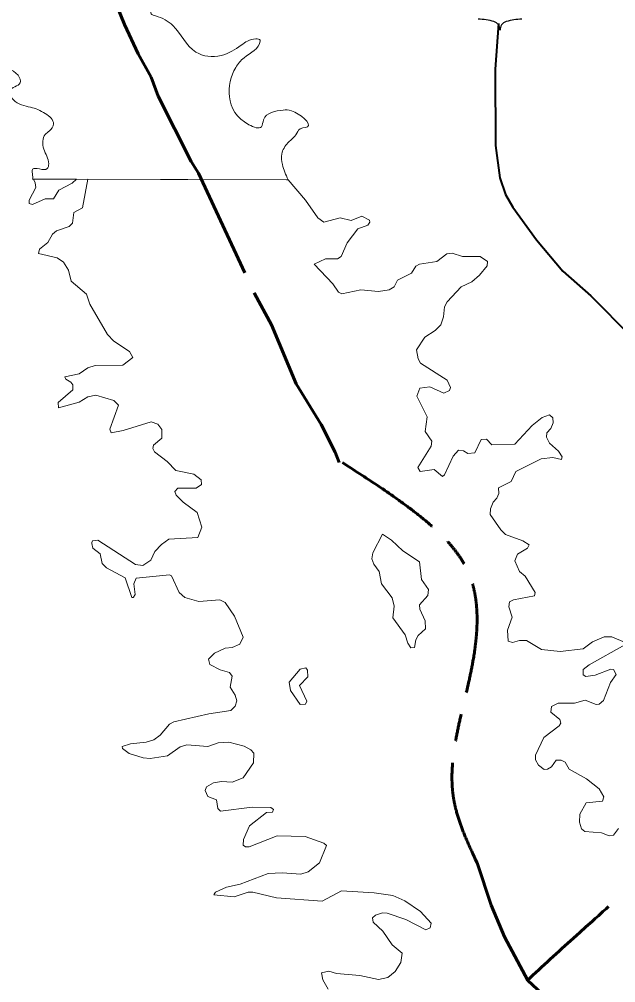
# Model space of a CAD drawing. Extents: x 553962 to 842807, y 8883888 to 9032388.
# Drawn here: x 578184 to 584685, y 8968659 to 8979171 of the extents above; entities that cross this region are included whole.
import ezdxf

# ---------------------------------------------------------------- set-up
doc = ezdxf.new("R2010")
doc.units = 0
doc.header["$LTSCALE"] = 200
doc.linetypes.add('LONG_DASH_SHORT_DASH', pattern=[9.9, 6, -1.2, 1.5, -1.2])
for name, color, linetype, lineweight in [('12', 7, 'Continuous', 25), ('25', 7, 'Continuous', 13), ('48', 7, 'Continuous', 25), ('7', 7, 'LONG_DASH_SHORT_DASH', 60)]:
    doc.layers.add(name, color=color, linetype=linetype, lineweight=lineweight)

msp = doc.modelspace()

# ---------------------------------------------------------------- linework, layer by layer
at = {"layer": '12', "lineweight": 40}
msp.add_lwpolyline([(583409.2, 8979126), (583370.9, 8978624.6), (583373.1, 8977794.5), (583422.7, 8977439.4), (583485.5, 8977258.4), (583563.7, 8977119.5), (583820.7, 8976765.3), (584108.1, 8976423.9), (584414.4, 8976152.1), (584852.4, 8975709.9)], dxfattribs=at)
at = {"layer": '25'}
for p, q in [((578329.8, 8977426), (581113.2, 8977420.6)), ((578932.9, 8977424.8), (581114.7, 8977420.6)), ((581097.2, 8977420.6), (581114.7, 8977420.6))]:
    msp.add_line(p, q, dxfattribs=at)
for points in [[(578807.8, 8977425), (578762, 8977384.2), (578616.1, 8977306), (578558.4, 8977210.3), (578467, 8977210.1), (578327, 8977150.7), (578293.1, 8977159.1), (578290.8, 8977197.4), (578364.9, 8977333.4), (578357, 8977384.6), (578337.1, 8977425.9), (578807.8, 8977425)], [(582256.6, 8972639), (582390.4, 8972456), (582418.2, 8972362.6), (582451.8, 8972314.2), (582490.4, 8972318.2), (582505.3, 8972400.8), (582532.7, 8972449.4), (582611.3, 8972522), (582607.1, 8972609.2), (582549.8, 8972736.7), (582547.7, 8972782.9), (582638.8, 8972882.9), (582643.2, 8972950.8), (582566.8, 8973059.6), (582547.5, 8973252.7), (582365, 8973371.6), (582241.8, 8973488.4), (582144.3, 8973552.1), (582036.5, 8973349.9), (582027.3, 8973284.3), (582048.5, 8973225.1), (582105.8, 8973144.3), (582131.1, 8973013.1), (582248.1, 8972859.9), (582269.4, 8972766)], [(582256.6, 8972639), (582390.4, 8972456), (582418.2, 8972362.6), (582451.8, 8972314.2), (582490.4, 8972318.2), (582505.3, 8972400.8), (582532.7, 8972449.4), (582611.3, 8972522), (582607.1, 8972609.2), (582549.8, 8972736.7), (582547.7, 8972782.9), (582638.8, 8972882.9), (582643.2, 8972950.8), (582566.8, 8973059.6), (582547.5, 8973252.7), (582365, 8973371.6), (582241.8, 8973488.4), (582144.3, 8973552.1), (582036.5, 8973349.9), (582027.3, 8973284.3), (582048.5, 8973225.1), (582105.8, 8973144.3), (582131.1, 8973013.1), (582248.1, 8972859.9), (582269.4, 8972766)], [(581237.1, 8971901.1), (581328.3, 8971997.6), (581324, 8972069.6), (581307.2, 8972094.7), (581247.3, 8972081.7), (581124.6, 8971937.6), (581139.6, 8971848.2), (581245.5, 8971693.7), (581304.9, 8971699.9), (581317.6, 8971731.5)], [(581237.1, 8971901.1), (581328.3, 8971997.6), (581324, 8972069.6), (581307.2, 8972094.7), (581247.3, 8972081.7), (581124.6, 8971937.6), (581139.6, 8971848.2), (581245.5, 8971693.7), (581304.9, 8971699.9), (581317.6, 8971731.5)]]:
    msp.add_lwpolyline(points, close=True, dxfattribs=at)
for points in [[(578611.4, 8974932.3), (578606.9, 8974988.9), (578766.5, 8975126.6), (578766.4, 8975183.8), (578747.5, 8975213.1), (578690.1, 8975245.3), (578681.8, 8975268.5), (578836.8, 8975302.7), (578932.2, 8975366.2), (579010.6, 8975391.7), (579312.2, 8975398.2), (579422.7, 8975479.2), (579384.5, 8975547), (579214.9, 8975657.2), (579145.2, 8975733), (578951.3, 8976060.9), (578917.2, 8976171.5), (578917.2, 8976171.5), (578749.8, 8976313.4), (578719.8, 8976432.4), (578664.5, 8976519.7), (578597.9, 8976566.7), (578392.8, 8976615.1), (578404.8, 8976660.8), (578496.7, 8976734.3), (578545.8, 8976827.9), (578588.3, 8976861.8), (578728.9, 8976909.1), (578762.2, 8976944.9), (578777.1, 8977063.3), (578874.7, 8977114.7), (578932.9, 8977424.8)], [(578611.4, 8974932.3), (578606.9, 8974988.9), (578766.5, 8975126.6), (578766.4, 8975183.8), (578747.5, 8975213.1), (578690.1, 8975245.3), (578681.8, 8975268.5), (578836.8, 8975302.7), (578932.2, 8975366.2), (579010.6, 8975391.7), (579312.2, 8975398.2), (579422.7, 8975479.2), (579384.5, 8975547), (579214.9, 8975657.2), (579145.2, 8975733), (578951.3, 8976060.9), (578917.2, 8976171.5), (578917.2, 8976171.5), (578749.8, 8976313.4), (578719.8, 8976432.4), (578664.5, 8976519.7), (578597.9, 8976566.7), (578392.8, 8976615.1), (578404.8, 8976660.8), (578496.7, 8976734.3), (578545.8, 8976827.9), (578588.3, 8976861.8), (578728.9, 8976909.1), (578762.2, 8976944.9), (578777.1, 8977063.3), (578874.7, 8977114.7), (578932.9, 8977424.8)], [(581114.7, 8977420.6), (581302.8, 8977195.3), (581439, 8977003.9), (581505.2, 8976955.2), (581681.2, 8977004.1), (581802.3, 8976974.5), (581916.8, 8977021), (582001.7, 8976980.5), (582005.8, 8976956.9), (581984.9, 8976923.6), (581874.3, 8976882.9), (581757.5, 8976730.1), (581691.6, 8976583.6), (581652.6, 8976555.8), (581521.7, 8976555.8), (581398.7, 8976500.6), (581602.4, 8976283.9), (581662.1, 8976192.6), (581662.1, 8976192.6), (581700.3, 8976175.7), (581908, 8976220.2), (582099.5, 8976201.1), (582214.4, 8976220.3), (582271.4, 8976250.1), (582307.6, 8976324.1), (582458.4, 8976398.8), (582508, 8976475.6), (582547.4, 8976498.9), (582737, 8976528.4), (582843.2, 8976613.2), (582902.4, 8976617.4), (583015.7, 8976581.5), (583207.5, 8976583.6), (583288.9, 8976528.1), (583288.8, 8976526.9)], [(581114.7, 8977420.6), (581302.8, 8977195.3), (581439, 8977003.9), (581505.2, 8976955.2), (581681.2, 8977004.1), (581802.3, 8976974.5), (581916.8, 8977021), (582001.7, 8976980.5), (582005.8, 8976956.9), (581984.9, 8976923.6), (581874.3, 8976882.9), (581757.5, 8976730.1), (581691.6, 8976583.6), (581652.6, 8976555.8), (581521.7, 8976555.8), (581398.7, 8976500.6), (581602.4, 8976283.9), (581662.1, 8976192.6), (581662.1, 8976192.6), (581700.3, 8976175.7), (581908, 8976220.2), (582099.5, 8976201.1), (582214.4, 8976220.3), (582271.4, 8976250.1), (582307.6, 8976324.1), (582458.4, 8976398.8), (582508, 8976475.6), (582547.4, 8976498.9), (582737, 8976528.4), (582843.2, 8976613.2), (582902.4, 8976617.4), (583015.7, 8976581.5), (583207.5, 8976583.6), (583288.9, 8976528.1), (583288.8, 8976526.9)], [(583288.8, 8976526.9), (583284.2, 8976482.2), (583201.7, 8976377.2), (583115.1, 8976307.5), (583002.1, 8976249.7), (582849.4, 8976088.5), (582817.5, 8976033.3), (582808.9, 8975922.8), (582779.2, 8975835.8), (582715.7, 8975774.3), (582605.1, 8975701.9), (582513.8, 8975564), (582530.6, 8975464.3), (582556.2, 8975419.4), (582849.3, 8975232.4), (582883.3, 8975154.1), (582874.6, 8975119.8), (582813, 8975092.3), (582657.9, 8975162.3), (582549.9, 8975147.4), (582515.9, 8975060.4), (582630.4, 8974832.8), (582607.2, 8974673.8), (582681.4, 8974567.3), (582672.8, 8974512.1), (582526.5, 8974278.7), (582552.2, 8974236.2), (582705.1, 8974259.4), (582796.4, 8974181.2), (582819.6, 8974200.3), (582913.3, 8974404.2), (582970, 8974469.5), (583025.6, 8974463.4), (583073.1, 8974433.7), (583150.7, 8974442.2), (583217.8, 8974586.7), (583276, 8974590.8), (583333.9, 8974527.2), (583584.3, 8974533.6), (583775.5, 8974739.6), (583881.7, 8974826.7), (583962.1, 8974856.3), (583998.4, 8974822.4), (584002.7, 8974769.4), (583977.2, 8974705.7), (583934.9, 8974658.8), (583930.7, 8974609.8), (583962.6, 8974546.2), (584062, 8974459.3), (584101.2, 8974395.9), (584094.7, 8974371.5)], [(583288.8, 8976526.9), (583284.2, 8976482.2), (583201.7, 8976377.2), (583115.1, 8976307.5), (583002.1, 8976249.7), (582849.4, 8976088.5), (582817.5, 8976033.3), (582808.9, 8975922.8), (582779.2, 8975835.8), (582715.7, 8975774.3), (582605.1, 8975701.9), (582513.8, 8975564), (582530.6, 8975464.3), (582556.2, 8975419.4), (582849.3, 8975232.4), (582883.3, 8975154.1), (582874.6, 8975119.8), (582813, 8975092.3), (582657.9, 8975162.3), (582549.9, 8975147.4), (582515.9, 8975060.4), (582630.4, 8974832.8), (582607.2, 8974673.8), (582681.4, 8974567.3), (582672.8, 8974512.1), (582526.5, 8974278.7), (582552.2, 8974236.2), (582705.1, 8974259.4), (582796.4, 8974181.2), (582819.6, 8974200.3), (582913.3, 8974404.2), (582970, 8974469.5), (583025.6, 8974463.4), (583073.1, 8974433.7), (583150.7, 8974442.2), (583217.8, 8974586.7), (583276, 8974590.8), (583333.9, 8974527.2), (583584.3, 8974533.6), (583775.5, 8974739.6), (583881.7, 8974826.7), (583962.1, 8974856.3), (583998.4, 8974822.4), (584002.7, 8974769.4), (583977.2, 8974705.7), (583934.9, 8974658.8), (583930.7, 8974609.8), (583962.6, 8974546.2), (584062, 8974459.3), (584101.2, 8974395.9), (584094.7, 8974371.5)], [(578975.1, 8973452.6), (578973.3, 8973461.4), (578982.8, 8973480.8), (579038.7, 8973488.1), (579452.5, 8973223.1), (579529.1, 8973212.4), (579617.1, 8973270.5), (579663.1, 8973365.4), (579733.3, 8973441.9), (579814, 8973499.2), (580130.2, 8973518.3), (580172.7, 8973628.6), (580121.6, 8973788.1), (579968.9, 8973900.6), (579894.7, 8973976.9), (579879.7, 8974019.7), (579911.8, 8974055.6), (580113, 8974056.4), (580170.5, 8974093.8), (580166.7, 8974144.9), (580087.5, 8974208.6), (579890.3, 8974249), (579794.6, 8974346.6), (579656.5, 8974453.1), (579639.6, 8974487), (579648.1, 8974525.1), (579737.1, 8974599.3), (579739.4, 8974695), (579694.8, 8974754.5), (579622.3, 8974777.8), (579316.9, 8974682.4), (579184.6, 8974659.3), (579172.4, 8974699.5), (579265.5, 8974960.7), (579214.4, 8975011.6), (579019.1, 8975068.8), (578930.3, 8975051.9), (578836.6, 8974994.6), (578611.5, 8974931), (578611.4, 8974932.3)], [(578975.1, 8973452.6), (578973.3, 8973461.4), (578982.8, 8973480.8), (579038.7, 8973488.1), (579452.5, 8973223.1), (579529.1, 8973212.4), (579617.1, 8973270.5), (579663.1, 8973365.4), (579733.3, 8973441.9), (579814, 8973499.2), (580130.2, 8973518.3), (580172.7, 8973628.6), (580121.6, 8973788.1), (579968.9, 8973900.6), (579894.7, 8973976.9), (579879.7, 8974019.7), (579911.8, 8974055.6), (580113, 8974056.4), (580170.5, 8974093.8), (580166.7, 8974144.9), (580087.5, 8974208.6), (579890.3, 8974249), (579794.6, 8974346.6), (579656.5, 8974453.1), (579639.6, 8974487), (579648.1, 8974525.1), (579737.1, 8974599.3), (579739.4, 8974695), (579694.8, 8974754.5), (579622.3, 8974777.8), (579316.9, 8974682.4), (579184.6, 8974659.3), (579172.4, 8974699.5), (579265.5, 8974960.7), (579214.4, 8975011.6), (579019.1, 8975068.8), (578930.3, 8975051.9), (578836.6, 8974994.6), (578611.5, 8974931), (578611.4, 8974932.3)], [(584094.7, 8974371.5), (584094.1, 8974369.4), (584000.2, 8974389.1), (583871.1, 8974374.2), (583595, 8974238.2), (583546.1, 8974127.9), (583408, 8974057.7), (583410, 8973996.2), (583390.8, 8973947.2), (583350.4, 8973904.1), (583321, 8973828.3), (583316.7, 8973767.3), (583431.6, 8973598.8), (583482.4, 8973550.1), (583671.6, 8973479.8), (583743.5, 8973435.3), (583724.3, 8973401.2), (583613.9, 8973333.2), (583584.4, 8973263.3), (583634.8, 8973145.1), (583699.1, 8973095.2), (583807.2, 8972917.2), (583799, 8972879.6), (583569.4, 8972838.4), (583527, 8972815), (583518.6, 8972761.7), (583556.6, 8972647.5), (583505.6, 8972506.1), (583512.2, 8972386.1), (583560.7, 8972371.1), (583638.2, 8972394.5), (583713.6, 8972394.5), (583875.1, 8972294.7), (584079, 8972273.4), (584331.8, 8972301), (584432.1, 8972379.7), (584559.6, 8972432.7), (584559.6, 8972432.7), (584644.6, 8972432.6), (584786.6, 8972370.8)], [(584094.7, 8974371.5), (584094.1, 8974369.4), (584000.2, 8974389.1), (583871.1, 8974374.2), (583595, 8974238.2), (583546.1, 8974127.9), (583408, 8974057.7), (583410, 8973996.2), (583390.8, 8973947.2), (583350.4, 8973904.1), (583321, 8973828.3), (583316.7, 8973767.3), (583431.6, 8973598.8), (583482.4, 8973550.1), (583671.6, 8973479.8), (583743.5, 8973435.3), (583724.3, 8973401.2), (583613.9, 8973333.2), (583584.4, 8973263.3), (583634.8, 8973145.1), (583699.1, 8973095.2), (583807.2, 8972917.2), (583799, 8972879.6), (583569.4, 8972838.4), (583527, 8972815), (583518.6, 8972761.7), (583556.6, 8972647.5), (583505.6, 8972506.1), (583512.2, 8972386.1), (583560.7, 8972371.1), (583638.2, 8972394.5), (583713.6, 8972394.5), (583875.1, 8972294.7), (584079, 8972273.4), (584331.8, 8972301), (584432.1, 8972379.7), (584559.6, 8972432.7), (584559.6, 8972432.7), (584644.6, 8972432.6), (584786.6, 8972370.8)], [(579428.2, 8972865), (579426, 8972861.6), (579411.7, 8972863.7), (579339.8, 8973076.5), (579133.8, 8973184.9), (579087.3, 8973233.8), (579065.8, 8973339.9), (578985.3, 8973401.7), (578975.1, 8973452.6)], [(579428.2, 8972865), (579426, 8972861.6), (579411.7, 8972863.7), (579339.8, 8973076.5), (579133.8, 8973184.9), (579087.3, 8973233.8), (579065.8, 8973339.9), (578985.3, 8973401.7), (578975.1, 8973452.6)], [(579310.3, 8971213.6), (579305.7, 8971235), (579395.2, 8971264.1), (579567.6, 8971283.5), (579652.3, 8971309), (579720.3, 8971360), (579820.2, 8971478.9), (579869.2, 8971504.5), (580251.6, 8971593.7), (580491.5, 8971629.9), (580538.3, 8971676.8), (580555.1, 8971736.2), (580536, 8971797.3), (580480.8, 8971882.8), (580506.2, 8972005.7), (580476.5, 8972043.8), (580374.6, 8972073.7), (580260.5, 8972130.7), (580245.1, 8972188.4), (580313.2, 8972254.3), (580427.7, 8972309.4), (580506.2, 8972318.1), (580588.8, 8972354), (580625.2, 8972430.6), (580529.8, 8972659.8), (580429.6, 8972808.8), (580370.3, 8972836.3), (580141.2, 8972817.2), (579988, 8972861.8), (579925.9, 8972916.6), (579843.7, 8973099.2), (579822.5, 8973110.2), (579456.8, 8973074), (579433.6, 8973012.6), (579446.1, 8972893.7), (579428.2, 8972865)], [(579310.3, 8971213.6), (579305.7, 8971235), (579395.2, 8971264.1), (579567.6, 8971283.5), (579652.3, 8971309), (579720.3, 8971360), (579820.2, 8971478.9), (579869.2, 8971504.5), (580251.6, 8971593.7), (580491.5, 8971629.9), (580538.3, 8971676.8), (580555.1, 8971736.2), (580536, 8971797.3), (580480.8, 8971882.8), (580506.2, 8972005.7), (580476.5, 8972043.8), (580374.6, 8972073.7), (580260.5, 8972130.7), (580245.1, 8972188.4), (580313.2, 8972254.3), (580427.7, 8972309.4), (580506.2, 8972318.1), (580588.8, 8972354), (580625.2, 8972430.6), (580529.8, 8972659.8), (580429.6, 8972808.8), (580370.3, 8972836.3), (580141.2, 8972817.2), (579988, 8972861.8), (579925.9, 8972916.6), (579843.7, 8973099.2), (579822.5, 8973110.2), (579456.8, 8973074), (579433.6, 8973012.6), (579446.1, 8972893.7), (579428.2, 8972865)], [(584785.8, 8972347.3), (584395, 8972126.3), (584330, 8972075.8), (584330, 8972018.8), (584357.8, 8972001.5), (584461.6, 8972014.2), (584630.9, 8972080), (584661.4, 8972077.8), (584690.8, 8972022.3), (584629.4, 8971933.2), (584552.9, 8971738.1), (584503.4, 8971697.7), (584472.4, 8971696.2), (584351.2, 8971742.2), (584236.4, 8971708.4), (584057.5, 8971710.4), (583985.8, 8971674.1), (583977.4, 8971610.7), (584075.1, 8971531.8), (584087.7, 8971489.6), (584070.5, 8971461.8), (583900.8, 8971334.4), (583811.7, 8971141.1), (583811.7, 8971092.1), (583843.3, 8971033.3), (583905.1, 8970986.2), (583943.3, 8970988.3), (583985.6, 8971013.6), (584034.9, 8971088), (584092, 8971088), (584134.5, 8971066.8), (584177.1, 8970988.3), (584368.2, 8970884.1), (584506.1, 8970773.8), (584557, 8970686.9), (584540.2, 8970639.9), (584364.7, 8970623), (584293.8, 8970497.2), (584291.7, 8970412.5), (584311, 8970338.1), (584347.1, 8970310.6), (584528.8, 8970293.7), (584614.4, 8970263.9), (584662.6, 8970267.9), (584714.5, 8970340.6)], [(584785.8, 8972347.3), (584395, 8972126.3), (584330, 8972075.8), (584330, 8972018.8), (584357.8, 8972001.5), (584461.6, 8972014.2), (584630.9, 8972080), (584661.4, 8972077.8), (584690.8, 8972022.3), (584629.4, 8971933.2), (584552.9, 8971738.1), (584503.4, 8971697.7), (584472.4, 8971696.2), (584351.2, 8971742.2), (584236.4, 8971708.4), (584057.5, 8971710.4), (583985.8, 8971674.1), (583977.4, 8971610.7), (584075.1, 8971531.8), (584087.7, 8971489.6), (584070.5, 8971461.8), (583900.8, 8971334.4), (583811.7, 8971141.1), (583811.7, 8971092.1), (583843.3, 8971033.3), (583905.1, 8970986.2), (583943.3, 8970988.3), (583985.6, 8971013.6), (584034.9, 8971088), (584092, 8971088), (584134.5, 8971066.8), (584177.1, 8970988.3), (584368.2, 8970884.1), (584506.1, 8970773.8), (584557, 8970686.9), (584540.2, 8970639.9), (584364.7, 8970623), (584293.8, 8970497.2), (584291.7, 8970412.5), (584311, 8970338.1), (584347.1, 8970310.6), (584528.8, 8970293.7), (584614.4, 8970263.9), (584662.6, 8970267.9), (584714.5, 8970340.6)], [(580309.7, 8969624.7), (580324.1, 8969646.6), (580442.8, 8969703), (580591, 8969734.8), (580897.4, 8969851.8), (581049.8, 8969860.2), (581253.8, 8969843.2), (581332.8, 8969868.9), (581457.9, 8969968.6), (581532.1, 8970155.4), (581503.8, 8970183.4), (581300.7, 8970253.2), (580995.1, 8970263.8), (580689.2, 8970142.9), (580650.8, 8970142.8), (580623.4, 8970161.8), (580627.3, 8970223.2), (580693.7, 8970370.5), (580880.2, 8970516.6), (580943.8, 8970521), (580954.3, 8970548.4), (580926, 8970569.8), (580722.7, 8970576.1), (580378.8, 8970531.6), (580349, 8970559.3), (580332.1, 8970654.5), (580240.8, 8970690.9), (580211.1, 8970756.7), (580226.1, 8970795), (580302.3, 8970841.6), (580387.3, 8970856.5), (580506.2, 8970848.1), (580624.5, 8970894.4), (580735.6, 8971058.1), (580739.9, 8971163.9), (580708, 8971200.6), (580633.5, 8971239), (580468.3, 8971285.6), (580353.1, 8971277.1), (580237.8, 8971236.7), (580009, 8971255.8), (579937.2, 8971232.5), (579937.2, 8971232.5), (579800.8, 8971134.7), (579609.6, 8971107.2), (579533.4, 8971111.5), (579380.7, 8971160.2), (579310.3, 8971213.6)], [(580309.7, 8969624.7), (580324.1, 8969646.6), (580442.8, 8969703), (580591, 8969734.8), (580897.4, 8969851.8), (581049.8, 8969860.2), (581253.8, 8969843.2), (581332.8, 8969868.9), (581457.9, 8969968.6), (581532.1, 8970155.4), (581503.8, 8970183.4), (581300.7, 8970253.2), (580995.1, 8970263.8), (580689.2, 8970142.9), (580650.8, 8970142.8), (580623.4, 8970161.8), (580627.3, 8970223.2), (580693.7, 8970370.5), (580880.2, 8970516.6), (580943.8, 8970521), (580954.3, 8970548.4), (580926, 8970569.8), (580722.7, 8970576.1), (580378.8, 8970531.6), (580349, 8970559.3), (580332.1, 8970654.5), (580240.8, 8970690.9), (580211.1, 8970756.7), (580226.1, 8970795), (580302.3, 8970841.6), (580387.3, 8970856.5), (580506.2, 8970848.1), (580624.5, 8970894.4), (580735.6, 8971058.1), (580739.9, 8971163.9), (580708, 8971200.6), (580633.5, 8971239), (580468.3, 8971285.6), (580353.1, 8971277.1), (580237.8, 8971236.7), (580009, 8971255.8), (579937.2, 8971232.5), (579937.2, 8971232.5), (579800.8, 8971134.7), (579609.6, 8971107.2), (579533.4, 8971111.5), (579380.7, 8971160.2), (579310.3, 8971213.6)], [(581551.5, 8968590), (581492, 8968691.9), (581477.3, 8968766.3), (581557.6, 8968785.3), (581642.9, 8968759.5), (581895.5, 8968738.6), (582099.5, 8968694), (582201.4, 8968717.4), (582282.1, 8968781.1), (582343.8, 8968879.1), (582356.4, 8968980.7), (582248.2, 8969074.3), (582148.5, 8969222.7), (582042.2, 8969318.6), (582035.8, 8969367.1), (582067.6, 8969395), (582142, 8969420.5), (582195.2, 8969417.7), (582396.8, 8969348.3), (582613.7, 8969237.8), (582662.3, 8969257), (582672.9, 8969307.9), (582558.3, 8969437.5), (582387.3, 8969552.8), (582256.4, 8969609.6), (582053, 8969641.4), (581695.9, 8969662.6), (581486.8, 8969550.1), (580986.3, 8969586.2), (580731.4, 8969647.8), (580680.5, 8969647.7), (580527.5, 8969596.8), (580305.1, 8969617.7), (580309.7, 8969624.7)], [(581551.5, 8968590), (581492, 8968691.9), (581477.3, 8968766.3), (581557.6, 8968785.3), (581642.9, 8968759.5), (581895.5, 8968738.6), (582099.5, 8968694), (582201.4, 8968717.4), (582282.1, 8968781.1), (582343.8, 8968879.1), (582356.4, 8968980.7), (582248.2, 8969074.3), (582148.5, 8969222.7), (582042.2, 8969318.6), (582035.8, 8969367.1), (582067.6, 8969395), (582142, 8969420.5), (582195.2, 8969417.7), (582396.8, 8969348.3), (582613.7, 8969237.8), (582662.3, 8969257), (582672.9, 8969307.9), (582558.3, 8969437.5), (582387.3, 8969552.8), (582256.4, 8969609.6), (582053, 8969641.4), (581695.9, 8969662.6), (581486.8, 8969550.1), (580986.3, 8969586.2), (580731.4, 8969647.8), (580680.5, 8969647.7), (580527.5, 8969596.8), (580305.1, 8969617.7), (580309.7, 8969624.7)]]:
    msp.add_lwpolyline(points, dxfattribs=at)
for points in [[(581113.2, 8977420.6), (581052, 8977586.8), (581044.4, 8977701), (581112.9, 8977822.7), (581219.3, 8977944.5), (581226.9, 8977959.7), (581325.8, 8977997.7), (581150.9, 8978172.7), (581059.6, 8978180.3), (580846.7, 8978073.8), (580823.9, 8977997.7), (580687, 8978020.5), (580474.1, 8978324.9), (580542.6, 8978644.5), (580633.8, 8978751), (580808.7, 8978933.6), (580808.7, 8978941.2), (580763.1, 8978956.4), (580603.4, 8978888), (580382.9, 8978773.8), (580109.1, 8978811.9), (579858.2, 8979101), (579668.1, 8979207.5), (579622.5, 8979230.4), (579622.5, 8979276), (579736.5, 8979359.7), (579827.8, 8979539.3), (579843, 8979691.5), (579827.8, 8979881.7), (579934.2, 8980049.1), (580162.3, 8980224.1), (580268.8, 8980246.9), (580337.2, 8980376.3), (580489.3, 8980460), (580595.8, 8980543.7), (580580.6, 8980650.2), (580413.3, 8980627.4), (580246, 8980619.8), (580124.3, 8980642.6), (580154.7, 8980779.6), (580626.2, 8980848), (580755.5, 8980810), (580899.9, 8980939.3), (581006.4, 8981023), (581485.5, 8981030.6), (581667.9, 8981061.1), (581765.3, 8981228.5), (581468.7, 8981160), (581309, 8981236.1), (581187.4, 8981220.9), (581187.4, 8981335), (581073.3, 8981327.4), (580989.7, 8981289.3), (580852.8, 8981297), (580701.6, 8981295.5)], [(576260.1, 8977429.9), (576276.7, 8977503.1), (576291.9, 8977723.8), (576421.2, 8977914), (576497.2, 8978127.1), (576618.9, 8978218.4), (576847, 8978203.2), (577014.3, 8978355.3), (577257.6, 8978507.5), (577348.9, 8978659.7), (577546.6, 8978644.5), (577759.5, 8978576), (577789.9, 8978629.2), (577729.1, 8978804.3), (577797.5, 8978880.3), (577926.8, 8978872.7), (577972.4, 8978697.7), (578170.1, 8978560.8), (578192.9, 8978477.1), (578078.9, 8978393.4), (578116.9, 8978294.5), (578307, 8978210.8), (578466.7, 8978142.3), (578557.9, 8978028.2), (578512.3, 8977952.1), (578466.7, 8977914), (578451.5, 8977754.2), (578504.7, 8977594.4), (578489.5, 8977541.2), (578329.8, 8977533.6), (578329.8, 8977465.1), (578329.8, 8977426)]]:
    msp.add_spline(points, degree=3, dxfattribs=at)
at = {"layer": '48'}
for centre, radius, start, end in [((583184.3, 8978580.8), 589.7, 72.89371, 89.90057), ((583330.1, 8979054.2), 94.4, 357.69345, 72.92955), ((583518.8, 8979054.2), 94.4, 107.07045, 182.30655), ((583664.6, 8978580.8), 589.7, 90.09943, 107.10629)]:
    msp.add_arc(centre, radius, start, end, dxfattribs=at)
at = {"layer": '7'}
for points in [[(579193.1, 8979451.5), (579330.6, 8979113.2), (579479.8, 8978793), (579620.2, 8978538.1), (579698.1, 8978330.6), (580056.8, 8977617.4), (580139.1, 8977491.6), (580748.7, 8976177.5), (580932.4, 8975835.9), (581202.8, 8975191.5), (581475, 8974750.7), (581628.9, 8974447.2), (581670.5, 8974336.1)], [(583174.4, 8969966), (583327.9, 8969505.4), (583474.7, 8969160.4), (583725.5, 8968684.8), (583883.2, 8968539.9), (583982.9, 8968403.5), (584146.9, 8968235.1), (584624.8, 8967616.6), (584992.2, 8967072.1), (585186.8, 8966825.7), (585377.2, 8966655.9), (585748.8, 8966438.6), (585960.5, 8966257.3), (586351.6, 8965976.8), (586551, 8965796.4), (587006.6, 8965310.9), (587303.1, 8964815.2), (587426.7, 8964495.3)]]:
    msp.add_lwpolyline(points, dxfattribs=at)
for points in [[(581705.4, 8974333.7), (582461.9, 8973819.1), (583080, 8973133.9), (583131.7, 8972182.4), (582921.5, 8970648.2), (583174.4, 8969966)], [(583719.8, 8968683.1), (584226, 8969147.1), (585263.8, 8970159.6), (585803.8, 8970817.7), (586453.4, 8971391.4), (587077.8, 8971939.8), (587744.3, 8972277.3), (588469.9, 8972403.9), (588728.8, 8972391.8)]]:
    msp.add_spline(points, degree=3, dxfattribs=at)

doc.saveas('drawing.dxf')
